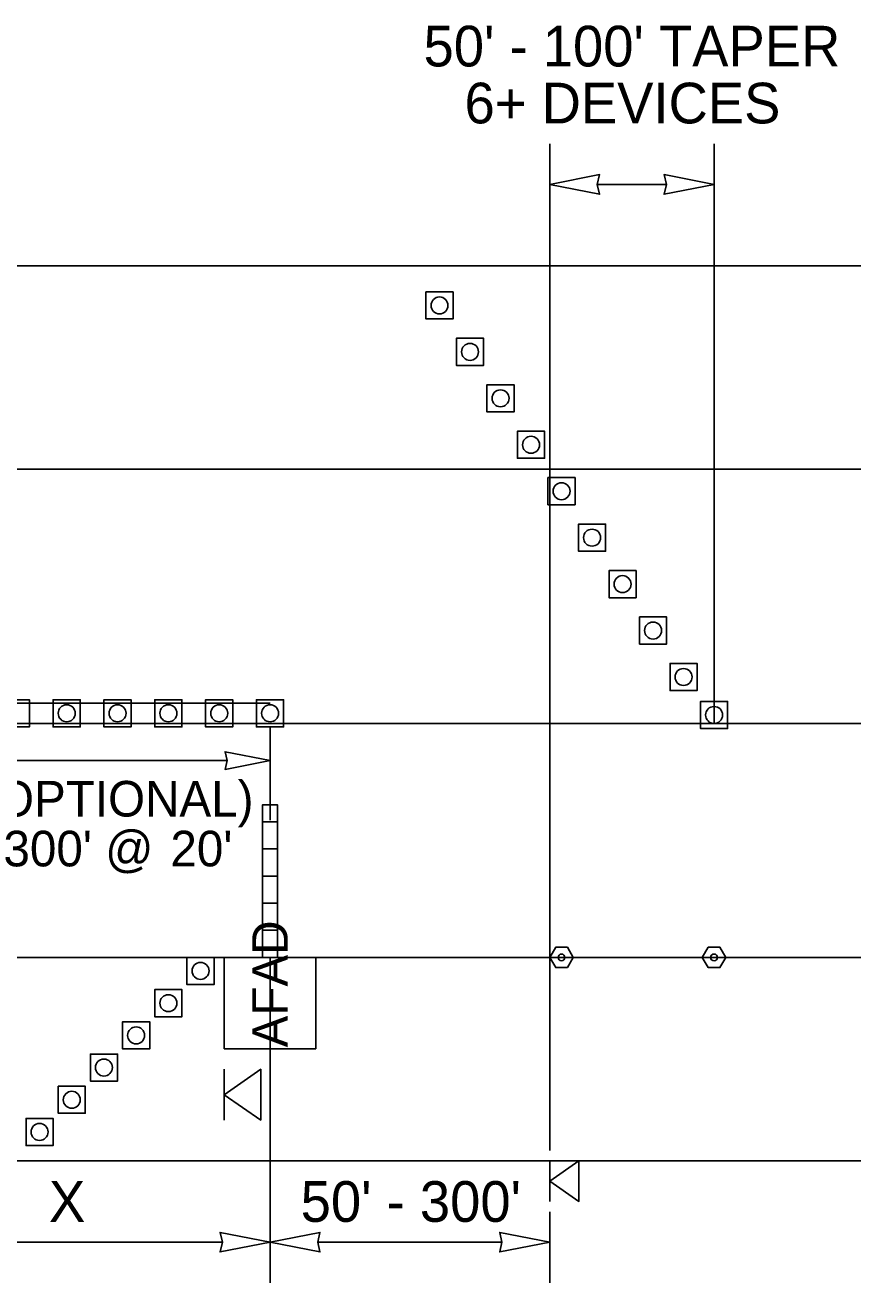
# Model space of a CAD drawing. Extents: x 99999.1 to 100095.7, y 99995 to 100010.7.
# Drawn here: x 100043.795 to 100045.423, y 100005.492 to 100007.966 of the extents above; entities that cross this region are included whole.
import ezdxf

# ---------------------------------------------------------------- set-up
doc = ezdxf.new("R2010")
doc.units = 0
for name, color, linetype in [('RD_ED_ShoulderPavedEdge', 7, 'Continuous'), ('RD_MK_LineEdgeWhite', 7, 'Continuous'), ('RD_MK_LineNoPass', 7, 'Continuous'), ('RD_MK_LineSkipCenter', 7, 'Continuous'), ('TR_WZ_AFAD', 7, 'Continuous'), ('TR_WZ_PortableSignMountBlk-Wht', 7, 'Continuous'), ('TR_WZ_TrafficCone', 7, 'Continuous'), ('TR_WZ_TubularMarker', 7, 'Continuous'), ('TR_WZ_WorkZoneDetails', 7, 'Continuous'), ('TR_WZ_WorkZoneTextCurrent', 7, 'Continuous')]:
    doc.layers.add(name, color=color, linetype=linetype)

msp = doc.modelspace()

# ---------------------------------------------------------------- linework, layer by layer
at = {"layer": 'RD_ED_ShoulderPavedEdge'}
for p, q in [((100040.1076, 100007.4923), (100055.6424, 100007.4923)), ((100040.1076, 100005.7323), (100055.6424, 100005.7323))]:
    msp.add_line(p, q, dxfattribs=at)
at = {"layer": 'RD_MK_LineEdgeWhite'}
for p, q in [((100040.1076, 100007.0923), (100055.6424, 100007.0923)), ((100040.1076, 100006.1323), (100055.6424, 100006.1323))]:
    msp.add_line(p, q, dxfattribs=at)
at = {"layer": 'RD_MK_LineNoPass'}
msp.add_line((100043.4767, 100006.6323), (100044.2767, 100006.6323), dxfattribs=at)
at = {"layer": 'RD_MK_LineSkipCenter'}
msp.add_lwpolyline([(100051.15, 100006.5923), (100043.4767, 100006.5923)], dxfattribs=at)
at = {"layer": 'TR_WZ_AFAD'}
for p, q in [((100044.2916, 100006.399), (100044.2916, 100006.4323)), ((100044.2616, 100006.399), (100044.2616, 100006.3457)), ((100044.2616, 100006.399), (100044.2766, 100006.399)), ((100044.2766, 100006.399), (100044.2916, 100006.399)), ((100044.2916, 100006.3457), (100044.2916, 100006.399)), ((100044.2616, 100006.3457), (100044.2616, 100006.2923)), ((100044.2766, 100006.3457), (100044.2616, 100006.3457)), ((100044.2916, 100006.3457), (100044.2766, 100006.3457)), ((100044.2916, 100006.2923), (100044.2916, 100006.3457)), ((100044.2616, 100006.2923), (100044.2616, 100006.239)), ((100044.2616, 100006.2923), (100044.2766, 100006.2923)), ((100044.2766, 100006.2923), (100044.2916, 100006.2923)), ((100044.2916, 100006.239), (100044.2916, 100006.2923)), ((100044.2766, 100006.239), (100044.2616, 100006.239)), ((100044.2616, 100006.239), (100044.2616, 100006.1857)), ((100044.2916, 100006.239), (100044.2766, 100006.239)), ((100044.2916, 100006.1857), (100044.2916, 100006.239)), ((100044.2616, 100006.1857), (100044.2616, 100006.1323)), ((100044.1866, 100005.9523), (100044.1866, 100006.1323)), ((100044.1866, 100006.1323), (100044.3666, 100006.1323)), ((100044.27, 100006.1323), (100044.1866, 100006.1323)), ((100044.1866, 100006.1323), (100044.1866, 100005.9523)), ((100044.2616, 100006.1323), (100044.27, 100006.1323)), ((100044.27, 100006.1323), (100044.2766, 100006.1323)), ((100044.3666, 100006.1323), (100044.3666, 100005.9523)), ((100044.3666, 100005.9523), (100044.3666, 100006.1323)), ((100044.3666, 100005.9523), (100044.1866, 100005.9523)), ((100044.1866, 100005.9523), (100044.3666, 100005.9523))]:
    msp.add_line(p, q, dxfattribs=at)
for points in [[(100044.2916, 100006.4323), (100044.2616, 100006.4323), (100044.2616, 100006.399)], [(100044.2916, 100006.1323), (100044.2916, 100006.4323), (100044.2616, 100006.4323), (100044.2616, 100006.1323)], [(100044.2916, 100006.399), (100044.2766, 100006.399), (100044.2616, 100006.399)], [(100044.2616, 100006.3457), (100044.2766, 100006.3457), (100044.2916, 100006.3457)], [(100044.2916, 100006.2923), (100044.2766, 100006.2923), (100044.2616, 100006.2923)], [(100044.2616, 100006.239), (100044.2766, 100006.239), (100044.2916, 100006.239)], [(100044.2916, 100006.1857), (100044.2766, 100006.1857), (100044.2616, 100006.1857)], [(100044.2616, 100006.1857), (100044.2766, 100006.1857), (100044.2916, 100006.1857)], [(100044.2766, 100006.1323), (100044.2833, 100006.1323), (100044.2916, 100006.1323), (100044.2916, 100006.1857)], [(100044.3666, 100006.1323), (100044.2833, 100006.1323), (100044.27, 100006.1323)]]:
    msp.add_lwpolyline(points, dxfattribs=at)
at = {"layer": 'TR_WZ_PortableSignMountBlk-Wht'}
for p, q in [((100044.1867, 100005.8123), (100044.1867, 100005.9123)), ((100044.8267, 100005.6523), (100044.8267, 100005.7323))]:
    msp.add_line(p, q, dxfattribs=at)
for points in [[(100044.1867, 100005.8622), (100044.2585, 100005.9123), (100044.2585, 100005.8123)], [(100044.8267, 100005.6923), (100044.8841, 100005.7323), (100044.8841, 100005.6523)]]:
    msp.add_lwpolyline(points, close=True, dxfattribs=at)
at = {"layer": 'TR_WZ_TrafficCone'}
for points in [[(100044.6367, 100007.4411), (100044.5834, 100007.4411), (100044.5834, 100007.3877), (100044.6367, 100007.3877), (100044.6367, 100007.4411)], [(100044.6367, 100007.3877), (100044.5834, 100007.3877), (100044.5834, 100007.4411), (100044.6367, 100007.4411), (100044.6367, 100007.3877)], [(100044.6967, 100007.3497), (100044.6434, 100007.3497), (100044.6434, 100007.2964), (100044.6967, 100007.2964), (100044.6967, 100007.3497)], [(100044.6967, 100007.2964), (100044.6434, 100007.2964), (100044.6434, 100007.3497), (100044.6967, 100007.3497), (100044.6967, 100007.2964)], [(100044.7567, 100007.2584), (100044.7034, 100007.2584), (100044.7034, 100007.2051), (100044.7567, 100007.2051), (100044.7567, 100007.2584)], [(100044.7567, 100007.2051), (100044.7034, 100007.2051), (100044.7034, 100007.2584), (100044.7567, 100007.2584), (100044.7567, 100007.2051)], [(100044.8167, 100007.1671), (100044.7634, 100007.1671), (100044.7634, 100007.1137), (100044.8167, 100007.1137), (100044.8167, 100007.1671)], [(100044.8167, 100007.1137), (100044.7634, 100007.1137), (100044.7634, 100007.1671), (100044.8167, 100007.1671), (100044.8167, 100007.1137)], [(100044.8234, 100007.0757), (100044.8767, 100007.0757), (100044.8767, 100007.0224), (100044.8234, 100007.0224), (100044.8234, 100007.0757)], [(100044.8234, 100007.0224), (100044.8767, 100007.0224), (100044.8767, 100007.0757), (100044.8234, 100007.0757), (100044.8234, 100007.0224)], [(100044.8834, 100006.9844), (100044.9367, 100006.9844), (100044.9367, 100006.9311), (100044.8834, 100006.9311), (100044.8834, 100006.9844)], [(100044.8834, 100006.9311), (100044.9367, 100006.9311), (100044.9367, 100006.9844), (100044.8834, 100006.9844), (100044.8834, 100006.9311)], [(100044.9434, 100006.8931), (100044.9967, 100006.8931), (100044.9967, 100006.8397), (100044.9434, 100006.8397), (100044.9434, 100006.8931)], [(100044.9434, 100006.8397), (100044.9967, 100006.8397), (100044.9967, 100006.8931), (100044.9434, 100006.8931), (100044.9434, 100006.8397)], [(100045.0034, 100006.8017), (100045.0567, 100006.8017), (100045.0567, 100006.7484), (100045.0034, 100006.7484), (100045.0034, 100006.8017)], [(100045.0034, 100006.7484), (100045.0567, 100006.7484), (100045.0567, 100006.8017), (100045.0034, 100006.8017), (100045.0034, 100006.7484)], [(100045.0634, 100006.7104), (100045.1167, 100006.7104), (100045.1167, 100006.6571), (100045.0634, 100006.6571), (100045.0634, 100006.7104)], [(100045.0634, 100006.6571), (100045.1167, 100006.6571), (100045.1167, 100006.7104), (100045.0634, 100006.7104), (100045.0634, 100006.6571)], [(100043.8033, 100006.639), (100043.75, 100006.639), (100043.75, 100006.5857), (100043.8033, 100006.5857), (100043.8033, 100006.639)], [(100043.8033, 100006.5857), (100043.75, 100006.5857), (100043.75, 100006.639), (100043.8033, 100006.639), (100043.8033, 100006.5857)], [(100043.9033, 100006.639), (100043.85, 100006.639), (100043.85, 100006.5857), (100043.9033, 100006.5857), (100043.9033, 100006.639)], [(100043.9033, 100006.5857), (100043.85, 100006.5857), (100043.85, 100006.639), (100043.9033, 100006.639), (100043.9033, 100006.5857)], [(100044.0033, 100006.639), (100043.95, 100006.639), (100043.95, 100006.5857), (100044.0033, 100006.5857), (100044.0033, 100006.639)], [(100044.0033, 100006.5857), (100043.95, 100006.5857), (100043.95, 100006.639), (100044.0033, 100006.639), (100044.0033, 100006.5857)], [(100044.1033, 100006.639), (100044.05, 100006.639), (100044.05, 100006.5857), (100044.1033, 100006.5857), (100044.1033, 100006.639)], [(100044.1033, 100006.5857), (100044.05, 100006.5857), (100044.05, 100006.639), (100044.1033, 100006.639), (100044.1033, 100006.5857)], [(100044.2033, 100006.639), (100044.15, 100006.639), (100044.15, 100006.5857), (100044.2033, 100006.5857), (100044.2033, 100006.639)], [(100044.2033, 100006.5857), (100044.15, 100006.5857), (100044.15, 100006.639), (100044.2033, 100006.639), (100044.2033, 100006.5857)], [(100044.3033, 100006.639), (100044.25, 100006.639), (100044.25, 100006.5857), (100044.3033, 100006.5857), (100044.3033, 100006.639)], [(100044.3033, 100006.5857), (100044.25, 100006.5857), (100044.25, 100006.639), (100044.3033, 100006.639), (100044.3033, 100006.5857)], [(100045.1234, 100006.6357), (100045.1767, 100006.6357), (100045.1767, 100006.5823), (100045.1234, 100006.5823), (100045.1234, 100006.6357)], [(100045.1234, 100006.5823), (100045.1767, 100006.5823), (100045.1767, 100006.6357), (100045.1234, 100006.6357), (100045.1234, 100006.5823)], [(100044.1133, 100006.1323), (100044.1667, 100006.1323), (100044.1667, 100006.079), (100044.1133, 100006.079), (100044.1133, 100006.1323)], [(100044.1133, 100006.079), (100044.1667, 100006.079), (100044.1667, 100006.1323), (100044.1133, 100006.1323), (100044.1133, 100006.079)], [(100044.05, 100006.069), (100044.1033, 100006.069), (100044.1033, 100006.0157), (100044.05, 100006.0157), (100044.05, 100006.069)], [(100044.05, 100006.0157), (100044.1033, 100006.0157), (100044.1033, 100006.069), (100044.05, 100006.069), (100044.05, 100006.0157)], [(100043.9867, 100006.0057), (100044.04, 100006.0057), (100044.04, 100005.9523), (100043.9867, 100005.9523), (100043.9867, 100006.0057)], [(100043.9867, 100005.9523), (100044.04, 100005.9523), (100044.04, 100006.0057), (100043.9867, 100006.0057), (100043.9867, 100005.9523)], [(100043.9767, 100005.9423), (100043.9233, 100005.9423), (100043.9233, 100005.889), (100043.9767, 100005.889), (100043.9767, 100005.9423)], [(100043.9767, 100005.889), (100043.9233, 100005.889), (100043.9233, 100005.9423), (100043.9767, 100005.9423), (100043.9767, 100005.889)], [(100043.9133, 100005.879), (100043.86, 100005.879), (100043.86, 100005.8257), (100043.9133, 100005.8257), (100043.9133, 100005.879)], [(100043.9133, 100005.8257), (100043.86, 100005.8257), (100043.86, 100005.879), (100043.9133, 100005.879), (100043.9133, 100005.8257)], [(100043.85, 100005.8157), (100043.7967, 100005.8157), (100043.7967, 100005.7623), (100043.85, 100005.7623), (100043.85, 100005.8157)], [(100043.85, 100005.7623), (100043.7967, 100005.7623), (100043.7967, 100005.8157), (100043.85, 100005.8157), (100043.85, 100005.7623)]]:
    msp.add_lwpolyline(points, dxfattribs=at)
for centre in [(100044.61, 100007.4144), (100044.67, 100007.3231), (100044.73, 100007.2317), (100044.79, 100007.1404), (100044.85, 100007.0491), (100044.91, 100006.9577), (100044.97, 100006.8664), (100045.03, 100006.7751), (100045.09, 100006.6837), (100043.8767, 100006.6123), (100043.9767, 100006.6123), (100044.0767, 100006.6123), (100044.1767, 100006.6123), (100044.2767, 100006.6123), (100045.15, 100006.609), (100044.14, 100006.1057), (100044.0767, 100006.0423), (100044.0133, 100005.979), (100043.95, 100005.9157), (100043.8867, 100005.8523), (100043.8233, 100005.789)]:
    msp.add_circle(centre, 0.0167, dxfattribs=at)
at = {"layer": 'TR_WZ_TubularMarker'}
for points in [[(100044.8269, 100006.1323), (100044.8385, 100006.1523), (100044.8616, 100006.1523), (100044.8731, 100006.1323), (100044.8616, 100006.1123), (100044.8385, 100006.1123)], [(100045.1269, 100006.1323), (100045.1385, 100006.1523), (100045.1616, 100006.1523), (100045.1731, 100006.1323), (100045.1616, 100006.1123), (100045.1385, 100006.1123)]]:
    msp.add_lwpolyline(points, close=True, dxfattribs=at)
for points in [[(100044.8385, 100006.1123), (100044.8616, 100006.1123), (100044.8731, 100006.1323), (100044.8616, 100006.1523), (100044.8385, 100006.1523), (100044.8269, 100006.1323), (100044.8385, 100006.1123)], [(100045.1385, 100006.1123), (100045.1616, 100006.1123), (100045.1731, 100006.1323), (100045.1616, 100006.1523), (100045.1385, 100006.1523), (100045.1269, 100006.1323), (100045.1385, 100006.1123)]]:
    msp.add_lwpolyline(points, dxfattribs=at)
for centre in [(100044.85, 100006.1323), (100045.15, 100006.1323)]:
    msp.add_circle(centre, 0.00667, dxfattribs=at)
at = {"layer": 'TR_WZ_WorkZoneDetails'}
for p, q in [((100044.8267, 100005.7523), (100044.8267, 100007.7323)), ((100045.15, 100007.4923), (100045.15, 100007.7323)), ((100044.9204, 100007.6523), (100045.0563, 100007.6523)), ((100044.2767, 100006.5857), (100044.2767, 100006.4023)), ((100044.1923, 100006.5193), (100043.761, 100006.5193)), ((100044.2767, 100006.1323), (100044.2767, 100005.4923)), ((100044.8267, 100005.4923), (100044.8267, 100005.6319)), ((100044.1829, 100005.5723), (100043.5704, 100005.5723)), ((100044.7329, 100005.5723), (100044.3704, 100005.5723))]:
    msp.add_line(p, q, dxfattribs=at)
for points in [[(100044.8267, 100007.6523), (100044.9249, 100007.6331), (100044.9204, 100007.6523), (100044.9249, 100007.6716)], [(100045.15, 100007.6523), (100045.0517, 100007.6331), (100045.0563, 100007.6523), (100045.0517, 100007.6716)], [(100045.15, 100007.4923), (100045.15, 100006.5923), (100049.9338, 100006.5923), (100049.9338, 100007.4923)], [(100044.2767, 100006.5193), (100044.1882, 100006.502), (100044.1923, 100006.5193), (100044.1882, 100006.5367)], [(100044.2767, 100005.5723), (100044.1784, 100005.5916), (100044.1829, 100005.5723), (100044.1784, 100005.5531)], [(100044.2767, 100005.5723), (100044.3749, 100005.5916), (100044.3704, 100005.5723), (100044.3749, 100005.5531)], [(100044.8267, 100005.5723), (100044.7284, 100005.5916), (100044.7329, 100005.5723), (100044.7284, 100005.5531)]]:
    msp.add_lwpolyline(points, close=True, dxfattribs=at)

# ---------------------------------------------------------------- texts
at = {"layer": 'TR_WZ_AFAD'}
msp.add_text('AFAD', height=0.07, rotation=90, dxfattribs=at).set_placement((100044.3116, 100005.9553))
at = {"layer": 'TR_WZ_WorkZoneTextCurrent'}
for s, p in [("50' - 100' TAPER", (100044.5786, 100007.8843)), ('6+ DEVICES', (100044.6592, 100007.7723)), ('X', (100043.8419, 100005.6123)), ("50' - 300'", (100044.3369, 100005.6123))]:
    msp.add_text(s, height=0.08, rotation=360, dxfattribs=at).set_placement(p)
for s, p in [('(OPTIONAL)', (100043.7085, 100006.4093)), ("300' @", (100043.7523, 100006.3113)), ("20'", (100044.0807, 100006.3113))]:
    msp.add_text(s, height=0.07, dxfattribs=at).set_placement(p)

doc.saveas('drawing.dxf')
